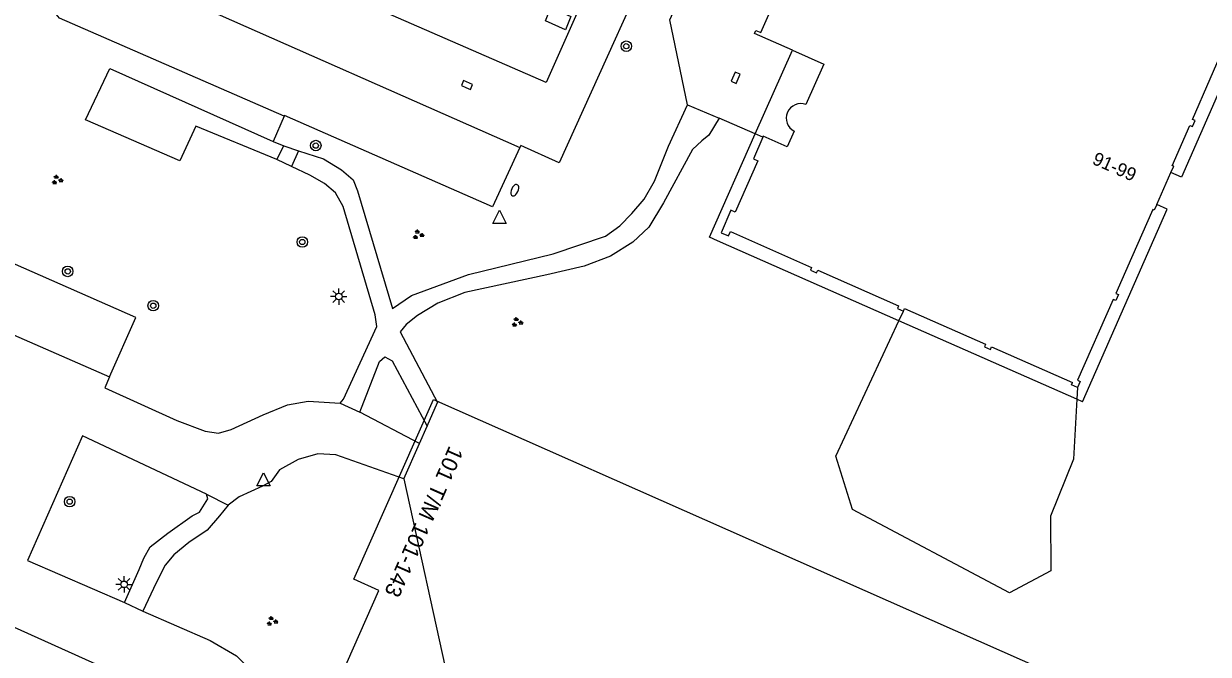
# Model space of a CAD drawing. Extents: x 131000 to 133013, y 393000 to 396501.
# Drawn here: x 131671.6 to 131761.4, y 394865.5 to 394913.2 of the extents above; entities that cross this region are included whole.
import ezdxf

# ---------------------------------------------------------------- set-up
doc = ezdxf.new("R2010")
doc.units = 0
for name, color, linetype in [('gg-anno-huisnummerreeks BGT', 7, 'Continuous'), ('gg-bbg-hoofdgebouw', 7, 'Continuous'), ('gg-bbg-onder overbouw', 7, 'Continuous'), ('gg-bbg-pand overbouw', 7, 'Continuous'), ('gg-knt-verharding', 7, 'Continuous'), ('gg-knt-verharding nz', 7, 'Continuous'), ('gt-anno-plantopografie huisnummer', 7, 'Continuous'), ('gt-bbg-plantopografie pand', 7, 'Continuous'), ('gt-grn-groengrens', 7, 'Continuous'), ('gt-grn-vlakafsluiter', 7, 'Continuous'), ('gt-symb-boom', 7, 'Continuous'), ('gt-symb-brandkraan', 7, 'Continuous'), ('gt-symb-groenvak', 7, 'Continuous'), ('gt-symb-kolk', 7, 'Continuous'), ('gt-symb-lichtmast', 7, 'Continuous'), ('gt-symb-waterafsluiter', 7, 'Continuous')]:
    doc.layers.add(name, color=color, linetype=linetype)

# ---------------------------------------------------------------- blocks, each defined once
blk = doc.blocks.new('gt0-GRVAK')
at = {"layer": 'gt-symb-groenvak'}
for p, q in [((-0.11, 0.189), (-0.228, 0.24)), ((-0.182, 0.153), (0.088, 0.153)), ((-0.091, 0.211), (-0.156, 0.322)), ((-0.047, 0.214), (-0.047, 0.393)), ((-0.004, 0.211), (0.061, 0.322)), ((0.015, 0.189), (0.133, 0.24)), ((0.262, -0.052), (0.197, 0.059)), ((0.305, -0.049), (0.305, 0.13)), ((0.349, -0.052), (0.414, 0.059)), ((-0.245, -0.228), (-0.363, -0.177)), ((-0.318, -0.264), (-0.047, -0.264)), ((-0.226, -0.206), (-0.291, -0.095)), ((-0.183, -0.203), (-0.183, -0.024)), ((-0.139, -0.206), (-0.074, -0.095)), ((-0.12, -0.228), (-0.002, -0.177)), ((0.243, -0.074), (0.125, -0.023)), ((0.17, -0.11), (0.441, -0.11)), ((0.368, -0.074), (0.486, -0.023))]:
    blk.add_line(p, q, dxfattribs=at)
blk = doc.blocks.new('gt0-WAFSL')
at = {"layer": 'gt-symb-waterafsluiter'}
for p, q in [((-0.5, -0.333), (0, 0.667)), ((0, 0.667), (0.5, -0.333)), ((0.5, -0.333), (-0.5, -0.333))]:
    blk.add_line(p, q, dxfattribs=at)
blk = doc.blocks.new('gt0-BR')
at = {"layer": 'gt-symb-brandkraan'}
for centre, radius, start, end in [((-0.244, 0), 0.206, 107.56694, 252.43307), ((0.599, -2.664), 3, 106.89205, 107.56694), ((0, -0.691), 0.938, 73.10799, 106.89205), ((-0.599, -2.664), 3, 72.43309, 73.10799), ((0.244, 0), 0.206, 287.56695, 72.43309), ((0.599, 2.664), 3, 252.43307, 253.10797), ((0, 0.691), 0.938, 253.10797, 286.89206), ((-0.599, 2.664), 3, 286.89206, 287.56695)]:
    blk.add_arc(centre, radius, start, end, dxfattribs=at)
blk = doc.blocks.new('gt0-BOOM')
at = {"layer": 'gt-symb-boom'}
for radius in [0.4, 0.2]:
    blk.add_circle((0, 0), radius, dxfattribs=at)
blk = doc.blocks.new('gt0-LMAST')
at = {"layer": 'gt-symb-lichtmast'}
for p, q in [((-0.182, 0.173), (-0.447, 0.438)), ((-0.005, 0.246), (-0.005, 0.621)), ((0.172, 0.173), (0.437, 0.438)), ((-0.255, -0.004), (-0.63, -0.004)), ((-0.182, -0.181), (-0.447, -0.446)), ((-0.005, -0.254), (-0.005, -0.629)), ((0.437, -0.446), (0.172, -0.181)), ((0.245, -0.004), (0.62, -0.004))]:
    blk.add_line(p, q, dxfattribs=at)
blk.add_circle((-0.005, -0.004), 0.25, dxfattribs=at)
blk = doc.blocks.new('gt0-KOLK')
at = {"layer": 'gt-symb-kolk'}
blk.add_lwpolyline([(0, 0), (0.375, 0), (0.375, 0.4), (-0.375, 0.4), (-0.375, 0), (0, 0)], dxfattribs=at)

msp = doc.modelspace()

# ---------------------------------------------------------------- linework, layer by layer
at = {"layer": 'gg-bbg-hoofdgebouw'}
msp.add_line((131757.449, 394899.5), (131758.533, 394901.941), dxfattribs=at)
msp.add_lwpolyline([(131729.858, 394911.196), (131727.003, 394912.458), (131727.104, 394912.686), (131727.461, 394912.527), (131728.795, 394915.511)], dxfattribs=at)
at = {"layer": 'gg-bbg-onder overbouw'}
for points in [[(131758.533, 394901.941), (131758.737, 394902.399), (131758.628, 394902.447), (131759.963, 394905.497), (131760.165, 394905.409), (131760.365, 394905.867), (131760.164, 394905.955), (131762.85, 394912.089), (131763.052, 394912.001), (131763.253, 394912.458)], [(131729.858, 394911.196), (131732.239, 394910.143), (131730.882, 394907.07)], [(131727.619, 394904.604), (131726.91, 394902.974), (131727.251, 394902.825)], [(131729.996, 394905.063), (131729.47, 394903.877), (131727.648, 394904.67), (131727.619, 394904.604)], [(131727.251, 394902.825), (131725.531, 394898.927), (131725.202, 394899.073), (131724.46, 394897.37), (131725.035, 394897.124), (131725.177, 394897.455), (131731.32, 394894.746), (131731.232, 394894.545), (131731.69, 394894.344), (131731.778, 394894.545), (131737.902, 394891.839), (131737.813, 394891.637), (131738.271, 394891.435)], [(131757.449, 394899.5), (131757.265, 394899.087), (131757.155, 394899.136), (131755.534, 394895.457), (131754.362, 394892.778), (131754.563, 394892.69), (131754.362, 394892.232), (131754.161, 394892.32), (131751.452, 394886.198), (131751.654, 394886.109), (131751.451, 394885.652)], [(131738.271, 394891.435), (131738.359, 394891.636), (131744.493, 394888.928), (131744.404, 394888.727), (131744.862, 394888.525), (131744.95, 394888.726), (131751.077, 394886.042)], [(131751.451, 394885.652), (131750.994, 394885.854), (131751.077, 394886.042)]]:
    msp.add_lwpolyline(points, dxfattribs=at)
msp.add_arc((131730.49, 394906.044), 1.098, 69.09216, 243.26925, dxfattribs=at)
at = {"layer": 'gg-bbg-pand overbouw'}
for p, q in [((131727.053, 394904.85), (131729.858, 394911.196)), ((131737.931, 394890.704), (131724.197, 394896.767)), ((131751.402, 394884.758), (131737.931, 394890.704)), ((131751.821, 394884.573), (131751.402, 394884.758))]:
    msp.add_line(p, q, dxfattribs=at)
for points in [[(131763.576, 394913.16), (131764.289, 394912.846), (131759.332, 394901.586), (131758.533, 394901.941)], [(131724.197, 394896.767), (131723.596, 394897.032), (131727.053, 394904.85)], [(131751.821, 394884.573), (131758.254, 394899.142), (131757.449, 394899.5)]]:
    msp.add_lwpolyline(points, dxfattribs=at)
at = {"layer": 'gg-knt-verharding'}
for p, q in [((131691.366, 394906.184), (131690.533, 394904.28)), ((131727.053, 394904.85), (131724.327, 394906.037)), ((131727.619, 394904.604), (131727.053, 394904.85)), ((131690.533, 394904.28), (131691.342, 394903.95)), ((131690.805, 394902.922), (131691.342, 394903.95)), ((131691.342, 394903.95), (131692.449, 394903.563)), ((131691.927, 394902.396), (131690.805, 394902.922)), ((131692.449, 394903.563), (131691.927, 394902.396)), ((131701.624, 394881.423), (131697.102, 394883.785))]:
    msp.add_line(p, q, dxfattribs=at)
for points in [[(131721.929, 394907.05), (131720.586, 394913.5), (131724.511, 394922.13), (131724.549, 394922.74), (131724.031, 394923.339), (131723.061, 394923.827), (131721.832, 394924.041)], [(131721.148, 394922.465), (131712.205, 394902.654), (131709.295, 394903.967), (131709.229, 394903.824)], [(131691.366, 394906.184), (131674.354, 394913.626), (131674.096, 394913.923), (131674.189, 394914.328), (131674.573, 394915.347), (131675.932, 394918.529)], [(131711.176, 394913.405), (131711.578, 394914.42), (131713.091, 394913.738), (131712.689, 394912.723), (131711.176, 394913.405)], [(131690.805, 394902.922), (131684.686, 394905.43), (131683.473, 394902.825), (131676.33, 394905.92), (131678.174, 394909.804), (131690.533, 394904.28)], [(131692.449, 394903.563), (131694.342, 394902.962), (131695.725, 394902.126), (131696.599, 394901.385), (131696.92, 394900.534), (131699.577, 394891.628), (131701.024, 394892.617), (131705.342, 394894.218), (131711.735, 394895.761), (131715.705, 394897.107), (131716.801, 394897.89), (131717.693, 394898.818), (131718.633, 394899.901), (131719.414, 394901.282), (131720.474, 394903.932), (131721.929, 394907.05)], [(131709.229, 394903.824), (131707.161, 394899.324), (131691.393, 394906.245), (131691.366, 394906.184)], [(131724.327, 394906.037), (131723.544, 394904.754), (131722.995, 394904.338), (131722.3, 394903.667), (131720.104, 394899.626), (131718.978, 394897.78), (131717.786, 394896.647), (131716.087, 394895.602), (131714.08, 394894.85), (131711.26, 394894.187), (131705.066, 394892.845), (131703.009, 394892.046), (131701.458, 394891.107), (131700.613, 394890.432), (131700.169, 394889.864), (131702.981, 394884.509)], [(131695.623, 394884.46), (131695.869, 394884.769), (131698.39, 394890.281), (131698.271, 394891.141), (131695.831, 394899.344), (131695.253, 394900.396), (131694.43, 394901.09), (131693.305, 394901.725), (131691.927, 394902.396)], [(131678.157, 394886.449), (131680.146, 394890.961), (131660.802, 394899.456), (131658.759, 394894.942)], [(131697.102, 394883.785), (131698.595, 394887.608), (131698.992, 394887.97), (131699.554, 394887.679), (131702.193, 394882.717)], [(131678.157, 394886.449), (131677.795, 394885.629), (131683.256, 394883.159), (131685.397, 394882.334), (131686.411, 394882.203), (131687.367, 394882.475), (131689.772, 394883.585), (131691.629, 394884.33), (131693.191, 394884.616), (131695.623, 394884.46)], [(131685.492, 394877.579), (131676.097, 394882.001), (131671.935, 394872.557), (131679.281, 394869.367)], [(131700.439, 394878.727), (131695.296, 394880.558), (131693.928, 394880.633), (131692.42, 394880.199), (131691.019, 394879.412), (131690.379, 394878.537), (131689.729, 394878.17), (131687.974, 394877.376), (131687.127, 394876.75)], [(131679.281, 394869.367), (131680.395, 394871.866), (131680.733, 394872.727), (131681.222, 394873.596), (131682.567, 394874.634), (131684.412, 394875.936), (131684.963, 394876.201), (131685.6, 394877.227), (131685.492, 394877.579)], [(131687.127, 394876.75), (131686.486, 394875.929), (131685.546, 394874.849), (131684.15, 394873.909), (131683.004, 394872.972), (131682.364, 394872.199), (131681.681, 394870.871), (131680.661, 394868.727)], [(131680.661, 394868.727), (131685.764, 394866.499), (131687.76, 394865.326), (131689.051, 394864.033), (131690.347, 394862.491), (131697.258, 394853.271), (131698.238, 394852.33), (131707.115, 394848.272)]]:
    msp.add_lwpolyline(points, dxfattribs=at)
at = {"layer": 'gg-knt-verharding nz'}
for p, q in [((131675.932, 394918.529), (131709.229, 394903.824)), ((131721.929, 394907.05), (131724.327, 394906.037)), ((131658.759, 394894.942), (131678.157, 394886.449)), ((131695.623, 394884.46), (131697.102, 394883.785)), ((131684.497, 394861.39), (131635.144, 394883.56)), ((131685.492, 394877.579), (131687.127, 394876.75)), ((131679.281, 394869.367), (131680.661, 394868.727))]:
    msp.add_line(p, q, dxfattribs=at)
msp.add_lwpolyline([(131688.217, 394929.38), (131715.145, 394917.624), (131711.225, 394908.738), (131682.183, 394921.406)], dxfattribs=at)
at = {"layer": 'gt-bbg-plantopografie pand'}
msp.add_line((131702.675, 394884.745), (131753.902, 394862.082), dxfattribs=at)
msp.add_lwpolyline([(131700.889, 394846.161), (131690.007, 394850.975), (131698.553, 394870.292), (131696.653, 394871.132), (131702.675, 394884.745)], dxfattribs=at)
at = {"layer": 'gt-grn-groengrens'}
for p, q in [((131737.931, 394890.704), (131738.271, 394891.435)), ((131751.451, 394885.652), (131751.402, 394884.758))]:
    msp.add_line(p, q, dxfattribs=at)
msp.add_lwpolyline([(131751.402, 394884.758), (131751.155, 394880.233), (131749.42, 394875.911), (131749.422, 394871.769), (131746.308, 394870.117), (131734.412, 394876.407), (131733.162, 394880.461), (131737.931, 394890.704)], dxfattribs=at)
at = {"layer": 'gt-grn-vlakafsluiter'}
for p, q in [((131702.193, 394882.717), (131702.981, 394884.509)), ((131701.624, 394881.423), (131702.193, 394882.717)), ((131700.439, 394878.727), (131701.624, 394881.423)), ((131700.439, 394878.727), (131707.115, 394848.272))]:
    msp.add_line(p, q, dxfattribs=at)

# ---------------------------------------------------------------- block references
at = {"layer": 'gt-symb-boom', "rotation": 90}
msp.add_blockref('gt0-BOOM', (131717.283, 394911.492), dxfattribs=at)
at = {"layer": 'gt-symb-boom'}
for p in [(131693.764, 394903.969), (131692.746, 394896.669), (131674.98, 394894.443), (131681.457, 394891.845), (131675.128, 394877.009)]:
    msp.add_blockref('gt0-BOOM', p, dxfattribs=at)
at = {"layer": 'gt-symb-brandkraan', "rotation": 66.22952419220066}
msp.add_blockref('gt0-BR', (131708.837, 394900.586), dxfattribs=at)
at = {"layer": 'gt-symb-groenvak'}
for p in [(131674.169, 394901.363), (131701.509, 394897.218), (131709.001, 394890.586), (131690.442, 394867.948)]:
    msp.add_blockref('gt0-GRVAK', p, dxfattribs=at)
at = {"layer": 'gt-symb-kolk'}
for p, rotation in [((131725.75, 394909.02), 66.48544331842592), ((131705.135, 394908.366), -23.77047580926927)]:
    msp.add_blockref('gt0-KOLK', p, dxfattribs=dict(at, rotation=rotation))
at = {"layer": 'gt-symb-lichtmast'}
msp.add_blockref('gt0-LMAST', (131695.508, 394892.538), dxfattribs=at)
at = {"layer": 'gt-symb-lichtmast', "rotation": 90}
msp.add_blockref('gt0-LMAST', (131679.242, 394870.753), dxfattribs=at)
at = {"layer": 'gt-symb-waterafsluiter'}
for p in [(131707.686, 394898.405), (131689.807, 394878.531)]:
    msp.add_blockref('gt0-WAFSL', p, dxfattribs=at)

# ---------------------------------------------------------------- texts
at = {"layer": 'gg-anno-huisnummerreeks BGT'}
msp.add_text('91-99', height=1, rotation=336.1, dxfattribs=at).set_placement((131752.499, 394902.611))
at = {"layer": 'gt-anno-plantopografie huisnummer'}
msp.add_text('101 T/M 101-143', height=1.2, rotation=246.13912, dxfattribs=at).set_placement((131703.887, 394881.305))

doc.saveas('drawing.dxf')
